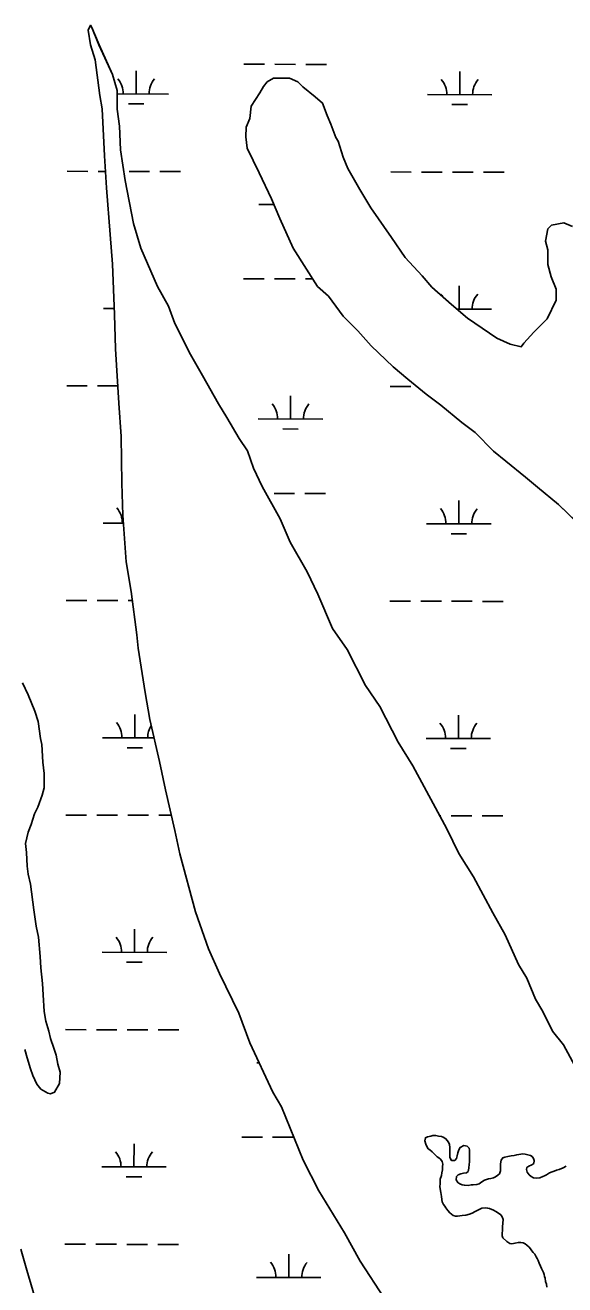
# Model space of a CAD drawing. Extents: x 3187622 to 3225504, y 800805 to 826213.
# Drawn here: x 3213453 to 3214290, y 821167 to 823120 of the extents above; entities that cross this region are included whole.
import ezdxf

# ---------------------------------------------------------------- set-up
doc = ezdxf.new("R2010")
doc.units = 0
for name, color, linetype in [('V-SITE-VEGE', 7, 'Continuous'), ('V-TOPO-SHOR', 7, 'Continuous'), ('V-WETL-SWMP', 7, 'Continuous')]:
    doc.layers.add(name, color=color, linetype=linetype)

msp = doc.modelspace()

# ---------------------------------------------------------------- linework, layer by layer
at = {"layer": 'V-SITE-VEGE'}
for p, q in [((3213550.8, 823112.3), (3213554.7, 823119.9)), ((3213554.7, 823119.9), (3213556.6, 823116.1)), ((3213554.5, 823089.4), (3213550.8, 823112.3)), ((3213556.6, 823116.1), (3213567.8, 823089.3)), ((3213562, 823066.4), (3213554.5, 823089.4)), ((3213567.8, 823089.3), (3213588.5, 823043.4)), ((3213569.2, 823011.1), (3213562, 823066.4)), ((3213588.5, 823043.4), (3213596, 823018.5)), ((3213817.3, 823015.1), (3213823.1, 823024.6)), ((3213823.1, 823024.6), (3213828.8, 823032.2)), ((3213828.8, 823032.2), (3213838.4, 823037.9)), ((3213838.4, 823037.9), (3213863.2, 823037.7)), ((3213863.2, 823037.7), (3213876.5, 823031.9)), ((3213876.5, 823031.9), (3213884.1, 823024.2)), ((3213884.1, 823024.2), (3213903.1, 823008.8)), ((3213572.9, 822990), (3213569.2, 823011.1)), ((3213596, 823018.5), (3213595.8, 822989.9)), ((3213803.8, 822994.2), (3213817.3, 823015.1)), ((3213903.1, 823008.8), (3213914.5, 822999.2)), ((3213576.2, 822917.5), (3213572.9, 822990)), ((3213595.8, 822989.9), (3213599.4, 822963.2)), ((3213801.8, 822975.2), (3213803.8, 822994.2)), ((3213914.5, 822999.2), (3213922, 822980.1)), ((3213922, 822980.1), (3213927.6, 822966.7)), ((3213599.4, 822963.2), (3213601.1, 822926.9)), ((3213795.8, 822946.6), (3213795.9, 822961.8)), ((3213795.9, 822961.8), (3213801.8, 822975.2)), ((3213927.6, 822966.7), (3213935.1, 822945.7)), ((3213797.6, 822929.4), (3213795.8, 822946.6)), ((3213935.1, 822945.7), (3213938.9, 822939.9)), ((3213601.1, 822926.9), (3213608.4, 822879.2)), ((3213816.5, 822891.1), (3213797.6, 822929.4)), ((3213938.9, 822939.9), (3213946.4, 822915.1)), ((3213579.7, 822867.9), (3213576.2, 822917.5)), ((3213946.4, 822915.1), (3213953.9, 822897.8)), ((3213835.3, 822850.9), (3213816.5, 822891.1)), ((3213953.9, 822897.8), (3213972.7, 822865.3)), ((3213585, 822795.4), (3213579.7, 822867.9)), ((3213608.4, 822879.2), (3213621.3, 822812.3)), ((3213972.7, 822865.3), (3213989.7, 822836.6)), ((3213848.4, 822820.3), (3213835.3, 822850.9)), ((3213989.7, 822836.6), (3214021.8, 822790.6)), ((3213621.3, 822812.3), (3213632.5, 822774.1)), ((3213869.1, 822774.4), (3213848.4, 822820.3)), ((3214260.3, 822785.2), (3214264.2, 822804.2)), ((3214264.2, 822804.2), (3214270, 822809.9)), ((3214270, 822809.9), (3214289.1, 822813.6)), ((3214289.1, 822813.6), (3214302.4, 822807.8)), ((3213588.5, 822749.6), (3213585, 822795.4)), ((3214021.8, 822790.6), (3214042.6, 822759.9)), ((3214264, 822771.8), (3214260.3, 822785.2)), ((3213632.5, 822774.1), (3213658.8, 822714.7)), ((3213906.9, 822715), (3213869.1, 822774.4)), ((3214263.9, 822748.9), (3214264, 822771.8)), ((3213591.8, 822671.3), (3213588.5, 822749.6)), ((3214042.6, 822759.9), (3214069.1, 822731.1)), ((3214269.4, 822729.8), (3214263.9, 822748.9)), ((3214069.1, 822731.1), (3214084.3, 822713.8)), ((3214277, 822710.6), (3214269.4, 822729.8)), ((3213658.8, 822714.7), (3213675.8, 822684.1)), ((3213923.9, 822699.6), (3213906.9, 822715)), ((3214084.3, 822713.8), (3214114.6, 822686.9)), ((3214276.8, 822693.5), (3214277, 822710.6)), ((3213946.6, 822669), (3213923.9, 822699.6)), ((3214263.3, 822664.9), (3214276.8, 822693.5)), ((3213593.3, 822617.9), (3213591.8, 822671.3)), ((3213675.8, 822684.1), (3213685.2, 822657.3)), ((3213969.4, 822645.9), (3213946.6, 822669)), ((3214114.6, 822686.9), (3214139.3, 822665.8)), ((3213685.2, 822657.3), (3213709.7, 822609.5)), ((3214139.3, 822665.8), (3214184.9, 822634.9)), ((3214242.2, 822644.1), (3214263.3, 822664.9)), ((3213990.2, 822622.9), (3213969.4, 822645.9)), ((3214184.9, 822634.9), (3214205.8, 822625.3)), ((3214226.8, 822627), (3214242.2, 822644.1)), ((3213598.5, 822533.9), (3213593.3, 822617.9)), ((3213709.7, 822609.5), (3213728.5, 822576.9)), ((3214024.3, 822590.2), (3213990.2, 822622.9)), ((3214205.8, 822625.3), (3214222.9, 822621.3)), ((3214222.9, 822621.3), (3214226.8, 822627)), ((3214047.1, 822571), (3214024.3, 822590.2)), ((3213728.5, 822576.9), (3213753, 822532.9)), ((3214075.6, 822547.9), (3214047.1, 822571)), ((3213602, 822482.4), (3213598.5, 822533.9)), ((3213753, 822532.9), (3213766.2, 822511.8)), ((3214098.3, 822530.6), (3214075.6, 822547.9)), ((3213766.2, 822511.8), (3213785.1, 822479.2)), ((3214130.6, 822503.7), (3214098.3, 822530.6)), ((3214151.5, 822488.3), (3214130.6, 822503.7)), ((3213603.4, 822409.9), (3213602, 822482.4)), ((3213785.1, 822479.2), (3213798.3, 822460.1)), ((3214179.9, 822459.4), (3214151.5, 822488.3)), ((3213798.3, 822460.1), (3213807.7, 822433.3)), ((3214198.9, 822444.1), (3214179.9, 822459.4)), ((3213807.7, 822433.3), (3213820.9, 822404.6)), ((3214229.2, 822419.1), (3214198.9, 822444.1)), ((3214248.2, 822403.7), (3214229.2, 822419.1)), ((3213605, 822360.2), (3213603.4, 822409.9)), ((3213820.9, 822404.6), (3213849.1, 822354.8)), ((3214280.5, 822376.7), (3214248.2, 822403.7)), ((3214360.1, 822299.9), (3214280.5, 822376.7)), ((3213610.2, 822287.7), (3213605, 822360.2)), ((3213849.1, 822354.8), (3213864.2, 822318.5)), ((3213864.2, 822318.5), (3213890.6, 822272.5)), ((3213617.5, 822241.9), (3213610.2, 822287.7)), ((3213890.6, 822272.5), (3213907.5, 822238)), ((3213626.6, 822175), (3213617.5, 822241.9)), ((3213907.5, 822238), (3213930, 822184.5)), ((3213930, 822184.5), (3213952.7, 822151.9)), ((3213628.4, 822154), (3213626.6, 822175)), ((3213639.4, 822085.3), (3213628.4, 822154)), ((3213952.7, 822151.9), (3213981, 822096.4)), ((3213449, 822100.4), (3213457.8, 822082)), ((3213457.8, 822082), (3213468.4, 822056.5)), ((3213646.8, 822043.3), (3213639.4, 822085.3)), ((3213981, 822096.4), (3214003.6, 822063.8)), ((3214003.6, 822063.8), (3214031.9, 822008.3)), ((3213468.4, 822056.5), (3213473.7, 822040.6)), ((3213661.6, 821978.3), (3213646.8, 822043.3)), ((3213473.7, 822040.6), (3213477.2, 822014.2)), ((3213477.2, 822014.2), (3213479, 822004.5)), ((3213479, 822004.5), (3213480.8, 821977.3)), ((3214031.9, 822008.3), (3214054.5, 821971.9)), ((3213480.8, 821977.3), (3213482.5, 821959.7)), ((3213670.8, 821934.4), (3213661.6, 821978.3)), ((3214054.5, 821971.9), (3214107.3, 821874.2)), ((3213482.5, 821959.7), (3213482.6, 821937.7)), ((3213479.9, 821926.2), (3213472.9, 821907.8)), ((3213482.6, 821937.7), (3213479.9, 821926.2)), ((3213685.7, 821871.3), (3213670.8, 821934.4)), ((3213472.9, 821907.8), (3213467.6, 821897.2)), ((3213467.6, 821897.2), (3213462.4, 821880.5)), ((3213458, 821869), (3213453.6, 821851.4)), ((3213462.4, 821880.5), (3213458, 821869)), ((3213693.1, 821835), (3213685.7, 821871.3)), ((3214107.3, 821874.2), (3214126.1, 821835.9)), ((3213453.6, 821851.4), (3213455.4, 821837.3)), ((3213455.4, 821837.3), (3213456.3, 821816.2)), ((3213717.3, 821745.2), (3213693.1, 821835)), ((3214126.1, 821835.9), (3214148.8, 821799.5)), ((3213456.3, 821816.2), (3213458, 821803.9)), ((3213458, 821803.9), (3213461.6, 821788.1)), ((3214148.8, 821799.5), (3214179, 821744)), ((3213461.6, 821788.1), (3213466.9, 821748.5)), ((3213466.9, 821748.5), (3213470.4, 821723)), ((3213737.9, 821687.8), (3213717.3, 821745.2)), ((3214179, 821744), (3214197.8, 821709.6)), ((3213470.4, 821723), (3213474, 821706.2)), ((3213474, 821706.2), (3213476.6, 821676.3)), ((3214197.8, 821709.6), (3214218.5, 821663.6)), ((3213476.6, 821676.3), (3213477.5, 821658.7)), ((3213754.8, 821649.5), (3213737.9, 821687.8)), ((3213477.5, 821658.7), (3213480.2, 821634.1)), ((3214218.5, 821663.6), (3214231.7, 821642.6)), ((3213480.2, 821634.1), (3213481.1, 821616.5)), ((3213784.9, 821588.3), (3213754.8, 821649.5)), ((3214231.7, 821642.6), (3214244.8, 821610)), ((3213481.1, 821616.5), (3213482.9, 821591)), ((3214244.8, 821610), (3214256.2, 821590.9)), ((3213482.9, 821591), (3213485.5, 821576)), ((3213485.5, 821576), (3213489.9, 821560.2)), ((3213801.8, 821542.4), (3213784.9, 821588.3)), ((3214256.2, 821590.9), (3214271.2, 821560.3)), ((3213489.9, 821560.2), (3213492.6, 821548.8)), ((3214271.2, 821560.3), (3214288.2, 821539.2)), ((3213492.6, 821548.8), (3213497.9, 821533.8)), ((3213837.5, 821465.8), (3213801.8, 821542.4)), ((3214288.2, 821539.2), (3214309, 821500.9)), ((3213456.5, 821518.8), (3213453, 821532)), ((3213461.8, 821502.1), (3213456.5, 821518.8)), ((3213497.9, 821533.8), (3213501.4, 821523.2)), ((3213501.4, 821523.2), (3213504, 821509.2)), ((3213465.3, 821491.5), (3213461.8, 821502.1)), ((3213504, 821509.2), (3213507.6, 821496.9)), ((3213507.6, 821496.9), (3213506.7, 821479.3)), ((3213471.5, 821478.3), (3213465.3, 821491.5)), ((3213477.7, 821470.4), (3213471.5, 821478.3)), ((3213506.7, 821479.3), (3213498.8, 821466)), ((3213488.2, 821464.3), (3213477.7, 821470.4)), ((3213492.6, 821463.4), (3213488.2, 821464.3)), ((3213498.8, 821466), (3213492.6, 821463.4)), ((3213850.7, 821442.9), (3213837.5, 821465.8)), ((3213884.5, 821360.6), (3213850.7, 821442.9)), ((3213909, 821312.7), (3213884.5, 821360.6)), ((3213948.6, 821247.6), (3213909, 821312.7)), ((3213973.1, 821203.6), (3213948.6, 821247.6)), ((3213446.7, 821222.3), (3213456, 821189.8)), ((3214010.9, 821146.1), (3213973.1, 821203.6)), ((3213456, 821189.8), (3213474.7, 821126.7))]:
    msp.add_line(p, q, dxfattribs=at)
at = {"layer": 'V-TOPO-SHOR'}
for points in [[(3214234.8, 821351.1), (3214239.1, 821353.3), (3214242.4, 821355.4), (3214243, 821359.8), (3214242, 821363.1), (3214239.7, 821365.9), (3214237.1, 821367.8), (3214229, 821369.6), (3214225.5, 821370), (3214222.3, 821369.8), (3214216, 821368.8), (3214211.7, 821367.8), (3214207.4, 821367.2), (3214202.1, 821366.2), (3214197.3, 821365), (3214194.2, 821363.9), (3214191.8, 821360.1), (3214190.8, 821354.8), (3214190.5, 821349.5), (3214190.7, 821343.8), (3214189.1, 821339.2), (3214186.3, 821337.1), (3214182.8, 821334.5), (3214179.8, 821332.7), (3214175.7, 821332.1), (3214172, 821331.2), (3214166.1, 821329.2), (3214161.9, 821326.6), (3214157.6, 821323.9), (3214154.2, 821322.7), (3214148.5, 821321.9), (3214145.4, 821321.9), (3214140.5, 821321.3), (3214134.8, 821321.5), (3214131.4, 821322.3), (3214127.7, 821323.8), (3214124.3, 821325.6), (3214121.8, 821329.9), (3214122.5, 821334.9), (3214124.9, 821337.6), (3214129.2, 821339.4), (3214133.2, 821340), (3214137.9, 821340.8), (3214140.3, 821342.9), (3214141.8, 821347.9), (3214142, 821354), (3214142.4, 821357.1), (3214142.4, 821361.3), (3214142.6, 821368.1), (3214142.8, 821372.5), (3214142.8, 821375.6), (3214142.2, 821378.8), (3214138.8, 821382.3), (3214133.7, 821382.9), (3214128.2, 821380.1), (3214126.2, 821376.6), (3214124.5, 821371.5), (3214123.7, 821367.3), (3214122.3, 821362.8), (3214119.6, 821359.7), (3214114.8, 821359.7), (3214112.3, 821364.6), (3214111.9, 821369.1), (3214112.1, 821376), (3214112.1, 821380.1), (3214111.3, 821384.5), (3214109.9, 821388), (3214106.1, 821393.5), (3214101.8, 821396.1), (3214098.9, 821397.1), (3214094.5, 821397.8), (3214090.2, 821398.4), (3214085.9, 821398.4), (3214082.5, 821397.8), (3214077.4, 821396.4), (3214074.2, 821395.1), (3214073.1, 821390.1), (3214074.6, 821385), (3214076.4, 821381.3), (3214078.4, 821378.1), (3214080.8, 821376.2), (3214084.5, 821373.2), (3214087.1, 821370.7), (3214090.2, 821367.7), (3214092.6, 821365.7), (3214095.1, 821363.8), (3214097.5, 821361.8), (3214100.1, 821358.5), (3214101.1, 821354.3), (3214100.9, 821350.4), (3214100.5, 821345.5), (3214099.9, 821340.9), (3214098.9, 821336.4), (3214097.3, 821330.7), (3214096.9, 821323.4), (3214096.8, 821319.7), (3214097.2, 821315.9), (3214097.9, 821310), (3214098.9, 821304.1), (3214099.5, 821299.6), (3214100.3, 821296)], [(3214292.7, 821350.8), (3214287.7, 821348.4), (3214281.6, 821346), (3214277.3, 821344.6), (3214274, 821343.5), (3214270.6, 821342.3), (3214266.7, 821340.5), (3214261.9, 821337.7), (3214259, 821336.3), (3214256.2, 821335), (3214251.5, 821333.2), (3214247, 821332.4), (3214242.1, 821333), (3214238.1, 821335.2), (3214235, 821337.7), (3214232, 821342), (3214231, 821345.8), (3214231.6, 821349.1), (3214234.8, 821351.1)], [(3214100.3, 821296), (3214102.3, 821291.7), (3214104.3, 821289.2), (3214106, 821286.2), (3214108.8, 821282.3), (3214112.1, 821278.5), (3214117.3, 821274.6), (3214120.8, 821273.4), (3214124, 821273.4), (3214131.3, 821274.6), (3214136.8, 821275.2), (3214142.7, 821276.6), (3214146.6, 821278.4), (3214151.5, 821280.7), (3214154.7, 821282.5), (3214157.4, 821283.9), (3214161.6, 821285.7), (3214166.7, 821286.3), (3214170.6, 821286.1), (3214173.8, 821285.3), (3214179.9, 821282.7), (3214183.4, 821280.8), (3214186.2, 821279.2), (3214191.1, 821275.6), (3214193.5, 821272.5), (3214194.7, 821268.2), (3214194.1, 821262.8), (3214193.9, 821257.1), (3214193.7, 821252), (3214193.3, 821246.9), (3214193.5, 821243), (3214194.5, 821239.8), (3214200.6, 821234.3), (3214205.1, 821231), (3214208.3, 821230.8), (3214213.4, 821231.9), (3214218.3, 821232.5), (3214222.3, 821232.5), (3214225.6, 821232), (3214228.8, 821230.4), (3214231.5, 821228.4), (3214234.9, 821225.5), (3214237, 821223.1), (3214239.4, 821219.8), (3214241.4, 821217.4), (3214243.7, 821214.6), (3214245.9, 821210.7), (3214247.5, 821208), (3214249.1, 821204.8), (3214250.6, 821200.7), (3214252.8, 821196.1), (3214254.4, 821192.4), (3214255.6, 821189.5), (3214257.2, 821186.3), (3214258.3, 821183.2), (3214258.9, 821180.2), (3214259.9, 821177.2), (3214260.7, 821172.3), (3214261.9, 821168), (3214262.5, 821163.7)]]:
    msp.add_lwpolyline(points, dxfattribs=at)
at = {"layer": 'V-WETL-SWMP'}
for p, q in [((3213792.6, 823059.4), (3213824.6, 823059.3)), ((3213840.6, 823059.3), (3213872.6, 823059.2)), ((3213888.6, 823059.2), (3213920.6, 823059.1)), ((3213625.5, 823013.3), (3213625.5, 823049.3)), ((3214127.4, 823012.2), (3214127.5, 823048.2)), ((3213596, 823013.3), (3213675.5, 823013.2)), ((3214077.4, 823012.3), (3214177.4, 823012.1)), ((3213613.4, 822997.9), (3213637.4, 822997.8)), ((3214115.3, 822996.8), (3214139.3, 822996.8)), ((3213518.4, 822893.4), (3213550.4, 822893.3)), ((3213566.4, 822893.3), (3213578, 822893.3)), ((3213614.4, 822893.2), (3213646.4, 822893.1)), ((3213662.4, 822893.1), (3213694.4, 822893)), ((3214020.3, 822892.4), (3214052.3, 822892.3)), ((3214068.3, 822892.3), (3214100.3, 822892.2)), ((3214116.3, 822892.2), (3214148.3, 822892.1)), ((3214164.3, 822892.1), (3214196.3, 822892)), ((3213815.6, 822842.1), (3213839.1, 822842)), ((3213792, 822726.7), (3213824, 822726.6)), ((3213840, 822726.6), (3213872, 822726.5)), ((3213888, 822726.5), (3213899.6, 822726.5)), ((3214126.7, 822679.6), (3214126.8, 822715.6)), ((3213574.8, 822680.7), (3213591.4, 822680.7)), ((3214123.2, 822679.6), (3214176.7, 822679.5)), ((3213517.7, 822560.7), (3213549.7, 822560.7)), ((3213565.7, 822560.6), (3213596.9, 822560.6)), ((3214019.6, 822559.7), (3214051.6, 822559.6)), ((3213864.9, 822509.3), (3213865, 822545.3)), ((3213814.9, 822509.4), (3213914.9, 822509.2)), ((3213852.9, 822493.9), (3213876.9, 822493.8)), ((3213839.3, 822393.9), (3213871.3, 822393.8)), ((3213887.3, 822393.8), (3213919.3, 822393.7)), ((3214126, 822346.9), (3214126.1, 822382.9)), ((3213574.1, 822348), (3213605.9, 822347.9)), ((3214076, 822347), (3214176, 822346.8)), ((3214114, 822331.5), (3214138, 822331.4)), ((3213517, 822228.1), (3213549, 822228)), ((3213565, 822228), (3213597, 822227.9)), ((3213613, 822227.9), (3213619.5, 822227.9)), ((3214018.9, 822227), (3214050.9, 822227)), ((3214066.9, 822226.9), (3214098.9, 822226.9)), ((3214114.9, 822226.8), (3214146.9, 822226.8)), ((3214162.9, 822226.7), (3214194.9, 822226.7)), ((3213623.4, 822015.2), (3213623.5, 822051.2)), ((3214125.3, 822014.2), (3214125.4, 822050.2)), ((3213573.4, 822015.3), (3213653.2, 822015.2)), ((3214075.3, 822014.3), (3214175.3, 822014.1)), ((3213611.4, 821999.8), (3213635.4, 821999.8)), ((3214113.3, 821998.8), (3214137.3, 821998.8)), ((3213516.4, 821895.4), (3213548.4, 821895.3)), ((3213564.4, 821895.3), (3213596.4, 821895.2)), ((3213612.4, 821895.2), (3213644.4, 821895.1)), ((3213660.4, 821895.1), (3213680.1, 821895.1)), ((3214096.5, 821894.2), (3214098.3, 821894.2)), ((3214114.3, 821894.2), (3214146.3, 821894.1)), ((3214162.3, 821894.1), (3214194.3, 821894)), ((3213622.8, 821682.6), (3213622.8, 821718.6)), ((3213572.8, 821682.7), (3213672.8, 821682.5)), ((3213610.7, 821667.2), (3213634.7, 821667.1)), ((3213515.7, 821562.7), (3213547.7, 821562.6)), ((3213563.7, 821562.6), (3213595.7, 821562.5)), ((3213611.7, 821562.5), (3213643.7, 821562.4)), ((3213659.7, 821562.4), (3213691.7, 821562.4)), ((3213812.9, 821511.4), (3213816.3, 821511.4)), ((3213622.1, 821349.9), (3213622.2, 821385.9)), ((3213789.2, 821396), (3213821.2, 821395.9)), ((3213837.2, 821395.9), (3213869.2, 821395.8)), ((3213572.1, 821350), (3213672.1, 821349.8)), ((3213610.1, 821334.5), (3213634.1, 821334.4)), ((3213515, 821230), (3213547, 821230)), ((3213563, 821229.9), (3213595, 821229.9)), ((3213611, 821229.8), (3213643, 821229.8)), ((3213659, 821229.7), (3213691, 821229.7)), ((3213862.2, 821178.6), (3213862.3, 821214.6)), ((3213812.2, 821178.7), (3213912.2, 821178.5))]:
    msp.add_line(p, q, dxfattribs=at)
for points in [[(3214010.9, 821146.1), (3213973.1, 821203.6), (3213948.6, 821247.6), (3213909, 821312.7), (3213884.5, 821360.6), (3213850.7, 821442.9), (3213837.5, 821465.8), (3213801.8, 821542.4), (3213784.9, 821588.3), (3213754.8, 821649.5), (3213737.9, 821687.8), (3213717.3, 821745.2), (3213693.1, 821835), (3213685.7, 821871.3), (3213670.8, 821934.4), (3213661.6, 821978.3), (3213646.8, 822043.3), (3213639.4, 822085.3), (3213628.4, 822154), (3213626.6, 822175), (3213617.5, 822241.9), (3213610.2, 822287.7), (3213605, 822360.2), (3213603.4, 822409.9), (3213602, 822482.4), (3213598.5, 822533.9), (3213593.3, 822617.9), (3213591.8, 822671.3), (3213588.5, 822749.6), (3213585, 822795.4), (3213579.7, 822867.9), (3213576.2, 822917.5), (3213572.9, 822990), (3213569.2, 823011.1), (3213562, 823066.4), (3213554.5, 823089.4), (3213550.8, 823112.3), (3213554.7, 823119.9), (3213556.6, 823116.1), (3213567.9, 823089.3), (3213588.5, 823043.4), (3213596, 823018.5), (3213595.8, 822989.9), (3213599.4, 822963.2), (3213601.1, 822926.9), (3213608.4, 822879.2), (3213621.3, 822812.3), (3213632.5, 822774.1), (3213658.8, 822714.7), (3213675.8, 822684.1), (3213685.2, 822657.3), (3213709.7, 822609.5), (3213728.5, 822576.9), (3213753, 822532.9), (3213766.2, 822511.8), (3213785.1, 822479.2), (3213798.3, 822460.1), (3213807.7, 822433.3), (3213820.9, 822404.6), (3213849.1, 822354.8)], [(3214360.1, 822299.9), (3214280.5, 822376.7), (3214248.2, 822403.7), (3214229.2, 822419.1), (3214198.9, 822444.1), (3214179.9, 822459.4), (3214151.5, 822488.3), (3214130.6, 822503.7), (3214098.3, 822530.6), (3214075.6, 822547.9), (3214047.1, 822571), (3214024.3, 822590.2), (3213990.2, 822622.9), (3213969.4, 822645.9), (3213946.6, 822669), (3213923.9, 822699.6), (3213906.9, 822715), (3213869.1, 822774.4), (3213848.4, 822820.3), (3213835.3, 822850.9), (3213816.5, 822891.1), (3213797.6, 822929.4), (3213795.8, 822946.6), (3213795.9, 822961.8), (3213801.8, 822975.2), (3213803.8, 822994.2), (3213817.3, 823015.1), (3213823.1, 823024.6), (3213828.8, 823032.2), (3213838.4, 823037.9), (3213863.2, 823037.7), (3213876.5, 823031.9), (3213884.1, 823024.2), (3213903.1, 823008.8), (3213914.5, 822999.2), (3213922, 822980.1), (3213927.6, 822966.7), (3213935.1, 822945.7), (3213938.9, 822939.9), (3213946.4, 822915.1), (3213953.9, 822897.8), (3213972.7, 822865.3), (3213989.7, 822836.6), (3214021.8, 822790.6), (3214042.6, 822759.9), (3214069.1, 822731.1), (3214084.3, 822713.8), (3214114.6, 822686.9), (3214139.3, 822665.8), (3214184.9, 822634.9), (3214205.8, 822625.3)], [(3214205.8, 822625.3), (3214222.9, 822621.3), (3214226.8, 822627), (3214242.2, 822644.1), (3214263.3, 822664.9), (3214276.8, 822693.5), (3214277, 822710.6), (3214269.4, 822729.8), (3214263.9, 822748.9), (3214264, 822771.8), (3214260.3, 822785.2), (3214264.2, 822804.2), (3214270, 822809.9), (3214289.1, 822813.6), (3214302.4, 822807.8)], [(3213849.1, 822354.8), (3213864.2, 822318.5), (3213890.6, 822272.5), (3213907.5, 822238), (3213930, 822184.5), (3213952.7, 822151.9), (3213981, 822096.4), (3214003.6, 822063.8), (3214031.9, 822008.3), (3214054.6, 821971.9), (3214107.3, 821874.2), (3214126.1, 821835.9), (3214148.8, 821799.5), (3214179, 821744), (3214197.8, 821709.6), (3214218.5, 821663.6), (3214231.7, 821642.6), (3214244.8, 821610), (3214256.2, 821590.9), (3214271.2, 821560.3), (3214288.2, 821539.2), (3214309, 821500.9)], [(3213453, 821532), (3213456.5, 821518.8), (3213461.8, 821502.1), (3213465.3, 821491.5), (3213471.5, 821478.3), (3213477.7, 821470.4), (3213488.2, 821464.3), (3213492.6, 821463.4), (3213498.8, 821466), (3213506.7, 821479.3), (3213507.6, 821496.9), (3213504, 821509.2), (3213501.4, 821523.2), (3213497.9, 821533.8), (3213492.6, 821548.8), (3213489.9, 821560.2), (3213485.5, 821576), (3213482.9, 821591), (3213481.1, 821616.5), (3213480.2, 821634.1), (3213477.5, 821658.7), (3213476.6, 821676.3), (3213474, 821706.2), (3213470.4, 821723), (3213466.9, 821748.5), (3213461.6, 821788.1), (3213458, 821803.9), (3213456.3, 821816.2), (3213455.4, 821837.3), (3213453.6, 821851.4), (3213458, 821869), (3213462.4, 821880.5), (3213467.6, 821897.2), (3213472.9, 821907.8), (3213479.9, 821926.2), (3213482.6, 821937.7), (3213482.5, 821959.7), (3213480.8, 821977.3), (3213479, 822004.5), (3213477.2, 822014.2), (3213473.7, 822040.6), (3213468.4, 822056.5), (3213457.8, 822082), (3213449, 822100.4)], [(3213446.7, 821222.3), (3213456, 821189.8), (3213474.7, 821126.7)]]:
    msp.add_lwpolyline(points, dxfattribs=at)
for centre, start, end in [((3213570.2, 823013.8), 359.1115, 40.6551), ((3213680.7, 823013.6), 139.1115, 180.6551), ((3214072.1, 823012.8), 359.1115, 40.6551), ((3214182.6, 823012.6), 139.1115, 180.6551), ((3214071.5, 822680.2), 31.4085, 40.6551), ((3214181.9, 822679.9), 139.1115, 180.6551), ((3213809.7, 822509.9), 359.1115, 40.6551), ((3213920.2, 822509.6), 139.1115, 180.6551), ((3213568.9, 822348.5), 359.1115, 40.6551), ((3214070.8, 822347.5), 359.1115, 40.6551), ((3214181.3, 822347.3), 139.1115, 180.6551), ((3213568.2, 822015.8), 359.1115, 40.6551), ((3213678.7, 822015.6), 147.9757, 180.6551), ((3214070.1, 822014.8), 359.1115, 40.6551), ((3214180.6, 822014.6), 139.1115, 180.6551), ((3213567.5, 821683.2), 359.1115, 40.6551), ((3213678, 821682.9), 139.1115, 180.6551), ((3213566.8, 821350.5), 359.1115, 40.6551), ((3213677.3, 821350.3), 139.1115, 180.6551), ((3213807, 821179.2), 359.1115, 40.6551), ((3213917.5, 821178.9), 139.1115, 180.6551)]:
    msp.add_arc(centre, 35.2, start, end, dxfattribs=at)

doc.saveas('drawing.dxf')
